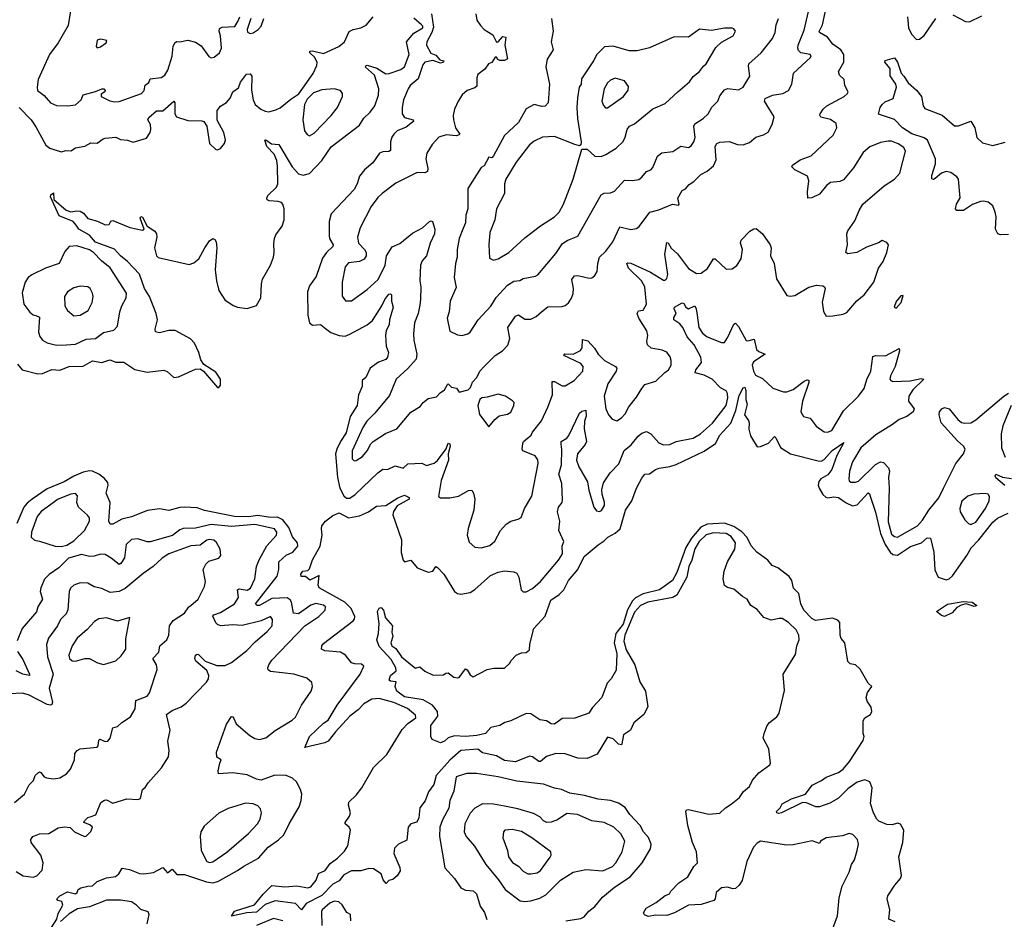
# Model space of a CAD drawing. Extents: x 1771496 to 1971148, y 471553 to 643630.
# Tile 347 of 656: x 1835368 to 1841679, y 573674 to 579438. Entities that reach past the tile are written whole.
import ezdxf

# ---------------------------------------------------------------- set-up
doc = ezdxf.new("R2010")
doc.units = 0

msp = doc.modelspace()

# ---------------------------------------------------------------- linework, layer by layer
at = {"layer": '0CON10XD'}
for points in [[(1837511.9, 576611.9), (1837525, 576613.1), (1837565, 576639.2), (1837595.7, 576675), (1837619.1, 576720.9), (1837634, 576736), (1837713.2, 576786.8), (1837785, 576815.6), (1837875, 576923.1), (1837935, 576958.6), (1837954.2, 576985), (1837985, 577010), (1838039.3, 577020.7), (1838063.4, 577046.6), (1838091.5, 577065), (1838109.5, 577100.5), (1838115, 577103.8), (1838135, 577084), (1838167.3, 577077.3), (1838185, 577052), (1838242.5, 577065), (1838258.3, 577081.7), (1838271.2, 577115), (1838298.8, 577145), (1838318, 577185), (1838344, 577215), (1838415, 577286.7), (1838463.3, 577315), (1838497.5, 577352.5), (1838510.5, 577395), (1838496.4, 577465), (1838545, 577538), (1838565, 577545.8), (1838605, 577519.4), (1838645, 577517.8), (1838679.2, 577535), (1838712.9, 577565), (1838752.9, 577597.1), (1838845, 577600), (1838865, 577606.9), (1838885, 577624.3), (1838905, 577654.2), (1838915, 577683.3), (1838916.8, 577715), (1838906.3, 577773.7), (1838923.6, 577796.4), (1838945, 577798.9), (1839018.6, 577781.4), (1839035, 577784), (1839055, 577798.8), (1839069.2, 577825), (1839073.5, 577875), (1839084.5, 577915), (1839125, 577954.4), (1839170.4, 578015), (1839215, 578110), (1839285, 578094.3), (1839320.9, 578099.1), (1839338.3, 578111.7), (1839406.4, 578203.6), (1839465, 578218.5), (1839552.5, 578255), (1839590, 578250), (1839595.5, 578255), (1839585.7, 578294.3), (1839615, 578343.3), (1839635, 578353.8), (1839658.8, 578381.2), (1839688.8, 578401.2), (1839734.6, 578445.4), (1839773.3, 578466.7), (1839815, 578500.8), (1839831.3, 578538.7), (1839826, 578625), (1839836.7, 578645), (1839855, 578652.5), (1839915, 578658.1), (1839968.9, 578638.9), (1840005, 578636.7), (1840045, 578651.4), (1840086.7, 578685), (1840135, 578699.2), (1840165, 578716), (1840190.5, 578765), (1840204.6, 578815), (1840142.2, 578915), (1840145, 578933.3), (1840192.5, 578955), (1840260, 578965), (1840295, 578984.2), (1840317.5, 579025), (1840326.9, 579095), (1840436, 579195), (1840440, 579205), (1840433.8, 579213.8), (1840375, 579225.7), (1840359.3, 579239.3), (1840354.5, 579254.5), (1840356.4, 579275), (1840395, 579370), (1840439.6, 579555)], [(1835694, 579495), (1835679.7, 579400.3), (1835615, 579290), (1835559.6, 579215), (1835487.6, 579055), (1835480.3, 579005), (1835483.1, 578983.1), (1835525, 578951.1), (1835565.8, 578905), (1835605, 578888.5), (1835675, 578885.6)], [(1837424.5, 576735), (1837399.7, 576685), (1837392, 576655), (1837405.1, 576505), (1837419.8, 576435), (1837445, 576386.9), (1837462.7, 576372.7), (1837485, 576372.7), (1837518.1, 576395), (1837662.9, 576535), (1837695, 576558.1), (1837725, 576555.8), (1837775, 576580), (1837825, 576564.2), (1837855, 576591.4), (1837945, 576595.7), (1837975, 576582), (1838025, 576596.9), (1838045, 576613.8), (1838102.4, 576687.6), (1838115, 576723.3), (1838125, 576720), (1838126.9, 576705), (1838114.7, 576655.3), (1838117.3, 576615), (1838069.5, 576485), (1838052.3, 576382.3), (1838065, 576373.8), (1838124.1, 576374.1), (1838180, 576385), (1838245, 576422), (1838265, 576423.3), (1838276.2, 576405), (1838284.2, 576365), (1838279.4, 576295), (1838242.2, 576177.8), (1838235.5, 576135), (1838249.3, 576089.3), (1838285, 576058.6), (1838325, 576054.4), (1838380.5, 576069.5), (1838412.8, 576097.2), (1838450.5, 576165), (1838485, 576204.4), (1838515, 576224.4), (1838563.4, 576236.6), (1838582.1, 576247.9), (1838604.5, 576305), (1838649.5, 576385), (1838690.5, 576595), (1838688.3, 576618.3), (1838672.4, 576642.4), (1838593.3, 576675), (1838588.8, 576685), (1838593, 576723), (1838597.8, 576735), (1838646.5, 576775), (1838655, 576795.7), (1838712.2, 576867.8), (1838752.7, 576955), (1838783.8, 577035), (1838781.4, 577118.6), (1838795, 577119.2), (1838845, 577091.5), (1838865, 577090.9), (1838922.2, 577125), (1838977.7, 577185), (1838980, 577215), (1838964.4, 577235), (1838855.8, 577285), (1838862.7, 577297.3), (1838915, 577295.4), (1838963, 577317), (1838972, 577335), (1838975, 577388), (1839010.4, 577380.4), (1839052.5, 577332.5), (1839075.3, 577295.3), (1839116.9, 577255), (1839186.6, 577216.6), (1839195.6, 577205), (1839191.5, 577185), (1839136.5, 577103.5), (1839114, 577025), (1839124.6, 576944.6), (1839141.1, 576905), (1839165, 576877.5), (1839195, 576867.8), (1839225, 576885.6), (1839247.7, 576912.3), (1839272, 576958), (1839321.5, 577018.5), (1839354.6, 577075.4), (1839375, 577100.8), (1839445, 577120.6), (1839502.6, 577177.4), (1839526.8, 577193.2), (1839542.5, 577225), (1839544.4, 577255), (1839537.6, 577277.6), (1839515, 577306.9), (1839485, 577321.1), (1839415, 577333.1), (1839391.4, 577355), (1839387.1, 577375), (1839394.3, 577415), (1839388.5, 577445), (1839336.4, 577525), (1839325.8, 577555), (1839335, 577571.2), (1839365, 577576.7), (1839385.5, 577614.5), (1839375.2, 577725), (1839354.1, 577765), (1839270.9, 577845), (1839258.8, 577875), (1839265, 577880), (1839285, 577877.3), (1839410.7, 577820.7), (1839495, 577768), (1839505, 577768.8), (1839515, 577780), (1839521.5, 577805), (1839503, 577935), (1839515, 578010), (1839525, 578008.6), (1839543.3, 577973.3), (1839585, 577936.9), (1839655, 577844.4), (1839705, 577811.4), (1839735, 577814.4), (1839776.4, 577843.6), (1839815, 577906.2), (1839825, 577905.8), (1839895, 577839.2), (1839935, 577840.6), (1839965, 577862.9), (1839992.5, 577905), (1840001.2, 577965), (1839987.8, 578005), (1839991.4, 578025), (1840048.3, 578081.7), (1840072.7, 578097.3), (1840088.8, 578098.8), (1840128.8, 578065), (1840178.8, 577995), (1840183.8, 577975), (1840180, 577925), (1840204.4, 577875), (1840217.7, 577777.7), (1840285, 577670), (1840306.2, 577666.2), (1840335, 577670.8), (1840425, 577724), (1840475, 577736.2), (1840515, 577733.3), (1840526.4, 577726.4), (1840530, 577715), (1840512.1, 577627.9), (1840518.7, 577568.7), (1840537.5, 577537.5), (1840579.4, 577539.4), (1840645, 577551.1), (1840669, 577561), (1840733.7, 577636.3), (1840780, 577675), (1840842.2, 577755), (1840872.9, 577845), (1840902.1, 577887.9), (1840925.5, 577945), (1840935.7, 577995.7), (1840925, 578010), (1840895, 578023.3), (1840872.9, 578007.1), (1840795, 577980.8), (1840732.5, 577945), (1840675, 577937.5), (1840663.3, 577945), (1840672.5, 577995), (1840670, 578065), (1840676.7, 578085), (1840721.3, 578148.7), (1840748.9, 578215), (1840772.9, 578255), (1840907.7, 578372.3), (1840974.6, 578415.4), (1841008.1, 578455), (1841044.4, 578595), (1841035, 578618.6), (1840997.5, 578642.5), (1840955, 578658.2), (1840935, 578659.1), (1840885, 578650), (1840817.6, 578622.4), (1840775, 578587.1), (1840711.7, 578488.3), (1840647.9, 578412.1), (1840625, 578401.2), (1840565, 578394.2), (1840538, 578375), (1840495, 578320), (1840445, 578296.7), (1840420, 578295), (1840416.2, 578335), (1840426.2, 578405), (1840416.7, 578435), (1840336.7, 578475), (1840316.7, 578495), (1840320, 578505), (1840369.7, 578540.3), (1840440.8, 578565), (1840581.7, 578698.3), (1840604.5, 578745), (1840601.9, 578771.9), (1840565, 578798.5), (1840503, 578813), (1840496.2, 578825), (1840498.8, 578835), (1840518.6, 578865), (1840540.8, 578885), (1840652.5, 578945), (1840671.7, 578961.7), (1840677.5, 578975), (1840656, 579015), (1840651.4, 579055), (1840622.4, 579082.4), (1840615.8, 579105), (1840650.4, 579165), (1840649.4, 579215), (1840630.3, 579245), (1840580.4, 579280.4), (1840544.6, 579324.6), (1840495, 579354.5), (1840492.7, 579362.7), (1840514.4, 579405.6), (1840536.9, 579513.1)], [(1835355, 577230.8), (1835383.6, 577193.6), (1835485, 577168.2), (1835515, 577170), (1835573.8, 577196.2), (1835625, 577192), (1835685, 577214.6), (1835775, 577216.7), (1835835, 577252.1), (1835895, 577240.4), (1835945, 577258.5), (1835985, 577243.2), (1836035, 577242.5), (1836107.1, 577197.1), (1836185, 577180.3), (1836292.8, 577192.8), (1836312.9, 577182.9), (1836355.5, 577145.5), (1836385, 577149.6), (1836495, 577198.9), (1836525, 577200), (1836546.2, 577185), (1836635, 577081.2), (1836645, 577081.2), (1836655.8, 577095), (1836654.2, 577135), (1836625, 577179.2), (1836547.7, 577227.7), (1836528.2, 577258.2), (1836515.4, 577305), (1836489.1, 577365), (1836463.5, 577393.5), (1836365, 577446.9), (1836325, 577445.5), (1836265, 577431.5), (1836238.6, 577438.6), (1836235.6, 577455), (1836250.4, 577515), (1836243.8, 577555), (1836200.6, 577665), (1836167.8, 577715), (1836135, 577806.6), (1836059.1, 577889.1), (1836013.3, 577925), (1835975, 577966.6), (1835855, 578013.2), (1835815, 578057.4), (1835746.9, 578095), (1835730, 578120), (1835710.8, 578145), (1835621.5, 578181.5), (1835565, 578302.5), (1835568, 578315), (1835585, 578328.8), (1835586.2, 578285), (1835665, 578218), (1835695, 578207.5), (1835735, 578213.5), (1835755, 578210.4), (1835777.3, 578197.3), (1835805, 578164.3), (1835866.4, 578146.4), (1835915, 578124.2), (1835942.5, 578125), (1835953, 578147), (1835965, 578150.6), (1836075, 578107.1), (1836155, 578088.8), (1836166.2, 578095), (1836139.2, 578165), (1836144.2, 578175.8), (1836155, 578172), (1836185.3, 578115.3), (1836235, 578083.3), (1836245, 578065.6), (1836246.3, 578043.7), (1836232.3, 577975), (1836244.4, 577925), (1836255, 577914.2), (1836455, 577868.8), (1836485, 577880), (1836515.5, 577904.5), (1836554.3, 577975.7), (1836585, 578020), (1836605, 578036.7), (1836619.5, 578029.5), (1836628, 578015), (1836631.4, 577975), (1836620.4, 577835), (1836629.5, 577765), (1836645, 577703.3), (1836682.9, 577642.9), (1836736, 577606), (1836765, 577595.4), (1836825, 577586.5), (1836885, 577605.7), (1836914.6, 577655), (1836917.7, 577745), (1836924.6, 577775), (1836974.5, 577865.5), (1836994, 577916), (1836999.8, 577945), (1836996.3, 578003.7), (1837000.7, 578035), (1837010.7, 578059.3), (1837050.4, 578115), (1837063.5, 578155), (1837062.9, 578225), (1837054, 578255), (1837045, 578265.7), (1837025, 578273.3), (1836966.5, 578276.5), (1836954.4, 578284.4), (1836952, 578295), (1836959.4, 578310.6), (1837014.3, 578365), (1837023.1, 578385), (1837020.1, 578499.9), (1837016, 578535), (1836999.8, 578575), (1836951.8, 578625), (1836940, 578665), (1836945, 578667.1), (1836981.9, 578641.9), (1837028.1, 578638.1), (1837115, 578495.5), (1837155, 578450), (1837185, 578440.5), (1837225, 578452.7), (1837303.5, 578535), (1837365, 578623.1), (1837545, 578762.7), (1837573.2, 578806.8), (1837613.5, 578845), (1837644.7, 578885.3), (1837668.2, 578955), (1837670.3, 578995), (1837641.3, 579081.3), (1837585, 579134.4), (1837587.5, 579142.5), (1837595, 579145.4), (1837657.5, 579127.5), (1837715, 579090.4), (1837736.8, 579093.2), (1837811.9, 579118.1), (1837833.5, 579135), (1837865.3, 579214.7), (1837847.7, 579295), (1837895, 579351.5), (1837952, 579385), (1837952.5, 579395), (1837944.2, 579405), (1837895, 579448)], [(1835364, 578874), (1835441.8, 578795), (1835471.5, 578751.5), (1835535, 578633.8), (1835561.9, 578615), (1835635, 578591.8), (1835665, 578600), (1835695, 578598), (1835725, 578616.2), (1835785, 578627.1), (1835825, 578648.8), (1835865, 578646), (1835903.3, 578675), (1835915, 578677.5), (1835985, 578684), (1836015, 578670), (1836060, 578665), (1836095, 578652.5), (1836181.4, 578678.6), (1836204.5, 578715), (1836209.6, 578735), (1836206.9, 578765), (1836190.4, 578795), (1836195, 578811.4), (1836245, 578854.4), (1836285, 578852.7), (1836355, 578916.2), (1836363.3, 578905), (1836362.2, 578835), (1836373.8, 578815), (1836445, 578791.2), (1836535, 578790), (1836547.5, 578785), (1836566.7, 578755), (1836583.8, 578645), (1836625, 578606), (1836635, 578604.2), (1836655, 578613.1), (1836681.5, 578645), (1836687, 578667), (1836677.5, 578715), (1836634.2, 578794.2), (1836634.2, 578855), (1836655, 578884), (1836693.4, 578906.6), (1836718.1, 578935), (1836734.7, 578975.3), (1836770, 579000), (1836783.6, 579036.4), (1836821.7, 579088.3), (1836845, 579091.2), (1836856.5, 579076.5), (1836853.9, 578985), (1836864.7, 578924.7), (1836877.9, 578895), (1836913.4, 578863.4), (1836940.7, 578850.7), (1836965, 578848.2), (1837010.7, 578859.3), (1837038, 578872), (1837105, 578929.4), (1837157, 578963), (1837248.2, 579091.8), (1837273.5, 579145), (1837275.5, 579165), (1837256.5, 579196.5), (1837228, 579225), (1837227.5, 579235), (1837245, 579237.1), (1837315, 579221.3), (1837414, 579265), (1837450.8, 579295), (1837478.7, 579361.3), (1837504.4, 579375.6), (1837555, 579385.8), (1837587.9, 579402.1), (1837633.3, 579455)], [(1835675, 578885.6), (1835725, 578891.4), (1835762.9, 578925), (1835775, 578955.4), (1835855, 578976.5), (1835895, 578995.4), (1835906.7, 578995), (1835916, 578984), (1835913.3, 578975), (1835889.5, 578960.5), (1835890, 578945), (1835945, 578917.5), (1835975, 578910.8), (1836005, 578912.9), (1836148, 578965), (1836165, 578984), (1836172.9, 579017.1), (1836195.5, 579035), (1836205, 579058), (1836275, 579066.5), (1836297.7, 579082.3), (1836316.8, 579115), (1836345, 579204), (1836352.4, 579267.6), (1836365, 579291.4), (1836375, 579297.1), (1836395, 579295.6), (1836445, 579306.7), (1836494.4, 579294.4), (1836530.7, 579270.7), (1836580.9, 579200.9), (1836595, 579194.2), (1836615, 579198), (1836649.2, 579225), (1836660.5, 579255), (1836654.5, 579335), (1836645.6, 579365), (1836649.4, 579380.6), (1836665, 579388.6), (1836746.7, 579393.3), (1836766.4, 579426.4), (1836778.8, 579455)], [(1836849.5, 579445), (1836825.7, 579375), (1836828.6, 579358.6), (1836845, 579350), (1836865, 579354.4), (1836896.2, 579373.8), (1836915, 579396), (1836933.6, 579445)], [(1838007.5, 579475), (1838019.6, 579390.4), (1838008.6, 579355), (1837977.6, 579295), (1837975.3, 579275), (1838003.4, 579223.4), (1838035, 579210.4), (1838060.6, 579180.6), (1838086.2, 579175), (1838083.8, 579165), (1838065, 579158.6), (1838015, 579175.4), (1837964.3, 579165), (1837951.5, 579148.5), (1837921, 579059), (1837870, 579015), (1837857.1, 578995), (1837828.1, 578925), (1837819.2, 578875), (1837820.3, 578835), (1837835, 578810), (1837890, 578795), (1837892, 578785), (1837885, 578780), (1837845, 578750), (1837786.9, 578725), (1837765.6, 578705), (1837752.7, 578685), (1837744.4, 578655), (1837745, 578598.8), (1837735, 578593.1), (1837695, 578591.5), (1837675, 578581.9), (1837630.5, 578519.5), (1837578.2, 578475), (1837546.1, 578435), (1837530.8, 578385), (1837511.4, 578348.6), (1837365, 578194), (1837350.9, 578145), (1837350.8, 578055), (1837354.7, 578034.7), (1837377.3, 577995), (1837375.5, 577985), (1837334.3, 577945.7), (1837309.6, 577910.4), (1837268.1, 577791.9), (1837225, 577732.2), (1837213, 577695), (1837215.3, 577545), (1837225, 577496), (1837245, 577481.1), (1837295, 577485.5), (1837328, 577458), (1837363, 577433), (1837415, 577413.9), (1837455, 577410), (1837485, 577422.8), (1837595, 577483.5), (1837628.7, 577511.3), (1837689.4, 577605), (1837708.1, 577645), (1837735, 577679.2), (1837745, 577682), (1837750.8, 577675), (1837751.5, 577635), (1837762.1, 577595), (1837737.5, 577515), (1837736, 577485), (1837717.3, 577445), (1837711.6, 577415), (1837717.2, 577345), (1837730.8, 577305), (1837725.5, 577275), (1837715, 577260.9), (1837667.2, 577242.8), (1837615, 577205.8), (1837587.1, 577145), (1837562.5, 577125), (1837563.3, 577086.7), (1837538.5, 577035), (1837531.3, 576965), (1837487.1, 576895), (1837460.3, 576789.7), (1837424.5, 576735)], [(1838292, 579475), (1838298.8, 579435), (1838320.9, 579400.9), (1838345.5, 579375.5), (1838399.7, 579339.7), (1838425, 579293.3), (1838435, 579296.7), (1838465, 579330), (1838483.3, 579325), (1838477.8, 579275), (1838493.9, 579186.1), (1838475, 579177.1), (1838445.7, 579175.7), (1838432.3, 579182.3), (1838425, 579196.7), (1838415, 579196.7), (1838395, 579162.5), (1838372.5, 579155), (1838349.8, 579120.2), (1838305, 579086.2), (1838297.1, 579065), (1838298.8, 579011.2), (1838285, 579000), (1838236.8, 578983.2), (1838205, 578956.2), (1838178, 578915), (1838155.7, 578865), (1838146.7, 578823.3), (1838148.2, 578795), (1838161.6, 578745), (1838188.1, 578705), (1838185, 578700), (1838165.9, 578694.1), (1838100.8, 578699.2), (1838054, 578685), (1838012, 578638), (1837977, 578583), (1837971.5, 578545), (1837983.3, 578485), (1837981.2, 578465), (1837965, 578457.1), (1837915, 578458.2), (1837779.5, 578390.5), (1837690.6, 578325), (1837662.5, 578297.5), (1837620.4, 578239.6), (1837550.5, 578105), (1837533.6, 578045), (1837538.5, 578005), (1837577.5, 577965), (1837589.1, 577945), (1837588.5, 577925), (1837576, 577904), (1837545, 577888.2), (1837475, 577879.4), (1837454.3, 577855), (1837435.6, 577755), (1837435.8, 577665.8), (1837457, 577637), (1837495, 577637.1), (1837595, 577709.4), (1837665, 577773.3), (1837710.5, 577865), (1837718.1, 577925), (1837755, 577981.2), (1837805, 578004.4), (1837885, 578070), (1837949.2, 578105), (1837995, 578144), (1838005, 578148.8), (1838013.9, 578143.9), (1838029.4, 578095), (1838025.8, 578065.8), (1837998.5, 578005), (1837974.5, 577925.5), (1837948, 577892), (1837937.1, 577865), (1837932.5, 577765), (1837938.5, 577725), (1837937.2, 577647.2), (1837931.6, 577608.4), (1837921.2, 577555), (1837898.2, 577495), (1837891.8, 577425), (1837893.6, 577385), (1837914.1, 577295), (1837908.1, 577261.9), (1837855, 577201.8), (1837781.9, 577135), (1837739.2, 577030.8), (1837645, 576915.5), (1837592.7, 576865), (1837566.5, 576825), (1837499.5, 576675), (1837500, 576625), (1837511.9, 576611.9)], [(1838775.8, 579445), (1838787.1, 579365), (1838774.4, 579295), (1838787.5, 579245), (1838749.2, 579185), (1838740.6, 579135), (1838763.6, 579025), (1838755.6, 578905), (1838735, 578882.9), (1838715, 578880.8), (1838665, 578893.8), (1838615, 578866.2), (1838565, 578778), (1838474.4, 578695), (1838405, 578565.8), (1838395, 578553.3), (1838375, 578556.2), (1838345, 578501.2), (1838325, 578490), (1838241.1, 578355), (1838239.5, 578225), (1838227.5, 578185), (1838225.4, 578135), (1838208.2, 578095), (1838184.1, 578035.9), (1838171.8, 577965), (1838172.9, 577915), (1838162.3, 577875), (1838152.5, 577785), (1838165, 577722.5), (1838127.1, 577635), (1838120.9, 577565), (1838108.6, 577525), (1838125, 577442.5), (1838175, 577417.8), (1838205, 577413.6)], [(1838205, 577413.6), (1838241.2, 577425), (1838254.4, 577435.6), (1838307.5, 577515), (1838388.6, 577601.4), (1838422.2, 577657.8), (1838495, 577736.2), (1838535, 577761.5), (1838572.8, 577767.2), (1838595, 577778.6), (1838675, 577794.4), (1838688, 577802), (1838805, 577940), (1838846.5, 578003.5), (1838882, 578025), (1838945, 578050.6), (1839093.8, 578316.2), (1839115, 578325.5), (1839155, 578327.8), (1839181.1, 578338.9), (1839245, 578410), (1839295, 578408), (1839335.6, 578414.4), (1839355, 578428), (1839386, 578465), (1839413.5, 578476.5), (1839425, 578490), (1839456.5, 578563.5), (1839483.8, 578585), (1839555, 578592.9), (1839605, 578626.9), (1839655, 578618.6), (1839671.7, 578628.3), (1839688.9, 578655), (1839696.9, 578683.1), (1839689.6, 578755), (1839695, 578770.8), (1839748.6, 578805), (1839781.4, 578835), (1839805, 578876.2), (1839842.5, 578915), (1839855, 578948.8), (1839885, 578987.5), (1839905, 578995.7), (1839975, 578987.1), (1840005, 579004.2), (1840047.1, 579075), (1840039.1, 579139.1), (1840042.2, 579155), (1840120, 579225), (1840193.4, 579316.6), (1840210, 579355), (1840216.7, 579405), (1840230.5, 579445)], [(1841058.1, 579455), (1841064.2, 579385), (1841084.2, 579345), (1841115, 579311.4), (1841135, 579313.1), (1841165, 579337.1), (1841240, 579445)], [(1841349.1, 579469.1), (1841430, 579425), (1841455, 579423.8), (1841535, 579461.2)], [(1838405, 577895.8), (1838435, 577904.4), (1838503.8, 577946.2), (1838605, 578039.4), (1838705, 578116.9), (1838795, 578174.3), (1838826, 578204), (1838854.4, 578255), (1838916.2, 578415), (1838971.7, 578608.3), (1839005, 578607.5), (1839055, 578563.3), (1839095, 578560.6), (1839125, 578573.1), (1839190, 578615), (1839235, 578657.5), (1839249.4, 578685), (1839261.1, 578735), (1839277.1, 578755), (1839309.2, 578770.8), (1839425, 578866.9), (1839505, 578900), (1839585.4, 578974.6), (1839660.7, 579039.3), (1839685, 579072.9), (1839724.3, 579105), (1839749.7, 579140.3), (1839768.8, 579155), (1839830.2, 579259.8), (1839865, 579292.5), (1839941.2, 579335), (1839956, 579365), (1839945, 579380), (1839935, 579383.3), (1839886.1, 579383.9), (1839802.7, 579367.3), (1839725, 579376), (1839654.3, 579325.7), (1839563.1, 579326.9), (1839405, 579257.1), (1839325, 579237.5), (1839275, 579237.1), (1839172.4, 579267.6), (1839115.6, 579264.4), (1839067.1, 579215), (1839046.7, 579175), (1838967.9, 579057.9), (1838966.7, 579025), (1838954.6, 579005), (1838942.8, 578937.2), (1838939.6, 578875), (1838943.9, 578805), (1838967.5, 578655), (1838963.6, 578636.4), (1838955, 578630), (1838925, 578637.1), (1838795, 578688.4), (1838718.8, 578685), (1838665, 578658.9), (1838635, 578636.4), (1838550, 578525), (1838483.6, 578415), (1838475.6, 578385), (1838474.5, 578325), (1838423.9, 578226.1), (1838413.3, 578155), (1838381.5, 578075), (1838375.6, 577994.4), (1838380, 577910), (1838405, 577895.8)], [(1835865, 579257.5), (1835885, 579263.8), (1835921.7, 579288.3), (1835927.5, 579305), (1835885, 579313.8), (1835865, 579306.7), (1835857.5, 579265), (1835865, 579257.5)], [(1841705, 578062), (1841655, 578060), (1841636, 578066), (1841622.9, 578095), (1841625.8, 578175), (1841619.2, 578205), (1841604.2, 578245), (1841575, 578269.2), (1841545, 578275.6), (1841525, 578273.1), (1841475, 578253.6), (1841418, 578215), (1841375, 578214), (1841366.2, 578225), (1841372.5, 578255), (1841395.5, 578295.5), (1841385.9, 578415), (1841375, 578430.4), (1841335, 578458.9), (1841305, 578465.4), (1841275, 578454.5), (1841235, 578419.5), (1841224.4, 578414.4), (1841215, 578417.5), (1841215, 578440), (1841237.5, 578515), (1841238.5, 578545), (1841186.2, 578665), (1841165, 578680.3), (1841085, 578706.9), (1841025, 578745.4), (1840975, 578798.8), (1840871.7, 578831.7), (1840883.1, 578875), (1840895.8, 578895), (1840915, 578910.8), (1840966.6, 578933.4), (1840988, 579005), (1840983.8, 579025), (1840947.6, 579077.6), (1840946.2, 579125), (1840913.3, 579165), (1840913.9, 579176.1), (1840975, 579193.3), (1840994.3, 579165), (1841017.8, 579095), (1841034.7, 579074.7), (1841062.5, 579032.5), (1841115.6, 578985), (1841148.6, 578945), (1841158.8, 578885), (1841168.8, 578868.8), (1841280, 578825), (1841358.3, 578758.3), (1841385, 578757.5), (1841465, 578787.5), (1841488.9, 578745), (1841503.1, 578683.1), (1841538, 578648), (1841605, 578631.4), (1841685, 578653.8)], [(1839135, 578872), (1839236.9, 578945), (1839267.5, 578985), (1839270.5, 579010.5), (1839245, 579045.8), (1839185, 579062.2), (1839155, 579051.1), (1839135, 579034), (1839113.8, 578995), (1839098.9, 578915), (1839108.7, 578888.7), (1839123.1, 578873.1), (1839135, 578872)], [(1837225, 578694.2), (1837255, 578710), (1837365, 578824.4), (1837405.4, 578874.6), (1837436.2, 578946.2), (1837436.7, 578965), (1837425, 578983.3), (1837383.9, 578993.9), (1837305, 578988), (1837251.2, 578968.8), (1837211.2, 578928.8), (1837194.3, 578895), (1837183.1, 578795), (1837192.9, 578725), (1837211.3, 578701.3), (1837225, 578694.2)], [(1835605, 577351.8), (1835665, 577354.6), (1835725, 577359.6), (1835795, 577390), (1835855, 577395.4), (1835905, 577432.9), (1835971.3, 577448.7), (1835995.4, 577474.6), (1836010.5, 577565), (1836023.1, 577605), (1836051.1, 577655), (1836053.3, 577685), (1835947.3, 577847.3), (1835892, 577892), (1835840.9, 577945), (1835815, 577962.2), (1835735, 577988.8), (1835685, 577984.2), (1835657.5, 577952.5), (1835620.8, 577875), (1835533.9, 577846.1), (1835445, 577801.9), (1835422.5, 577785), (1835404.2, 577755), (1835383.4, 577686.6), (1835395.5, 577615.5), (1835432.8, 577562.8), (1835455, 577545.6), (1835472.1, 577542.1), (1835495, 577532.5), (1835488.5, 577435), (1835497.4, 577407.4), (1835513.7, 577383.7), (1835545, 577366.7), (1835605, 577351.8)], [(1835715, 577540), (1835755, 577543.6), (1835806.5, 577575), (1835833.5, 577625), (1835839.4, 577665), (1835835.7, 577685), (1835820, 577715), (1835805, 577725.7), (1835755, 577729.5), (1835715, 577719.4), (1835674, 577695), (1835654.4, 577665), (1835657.1, 577605), (1835674, 577575), (1835715, 577540)], [(1840985, 577590), (1841018, 577625), (1841030, 577670), (1841015, 577667.5), (1840985, 577632.5), (1840973.3, 577595), (1840985, 577590)], [(1840735.6, 574115), (1840744.2, 574155), (1840737.1, 574185), (1840707.6, 574217.6), (1840685, 574224.5), (1840642.5, 574207.5), (1840537.5, 574195), (1840500, 574175), (1840495, 574160), (1840446.1, 574176.1), (1840325, 574150.5), (1840285, 574147.7), (1840115, 574173.6), (1840095, 574161.8), (1840071.6, 574135), (1840028.7, 574045), (1839997.5, 573922.5), (1839978.6, 573891.4), (1839955, 573870.9), (1839937.9, 573867.9), (1839905, 573878.8), (1839866.2, 573875), (1839832.2, 573845), (1839825.6, 573804.4), (1839816.4, 573793.6), (1839735, 573768.8), (1839655, 573763.8), (1839565, 573715.6), (1839515, 573698.6), (1839445, 573700), (1839395, 573692), (1839372, 573702), (1839366.7, 573715), (1839383.8, 573745), (1839448, 573782), (1839505, 573825.7), (1839532.5, 573837.5), (1839542, 573855), (1839593.2, 573906.8), (1839650, 573945), (1839688.3, 574011.7), (1839711.2, 574035), (1839706.7, 574105), (1839681.2, 574165), (1839650.8, 574275), (1839636.7, 574365), (1839642.5, 574375), (1839655, 574378), (1839785, 574346.7), (1839855, 574353.3), (1839891.7, 574388.3), (1839928.9, 574411.1), (1839980.6, 574455), (1840007.7, 574492.3), (1840046.4, 574523.6), (1840063.8, 574566.2), (1840105, 574612.5), (1840176.4, 574663.6), (1840180, 574675), (1840169.4, 574765), (1840134, 574835), (1840138.8, 574865), (1840158.8, 574915), (1840173.8, 574935), (1840219.7, 574970.3), (1840235.8, 574994.2), (1840270.7, 575139.3), (1840262.2, 575245), (1840340.2, 575369.8), (1840349.4, 575425), (1840364.4, 575465), (1840362.1, 575495), (1840345, 575528.9), (1840295, 575576.4), (1840255, 575600), (1840235, 575601.1), (1840185, 575589.4), (1840137.9, 575607.9), (1840095, 575658.8), (1840054.5, 575684.5), (1840031.2, 575725), (1840001.1, 575741.1), (1839945, 575789.2), (1839905, 575800), (1839885, 575812.5), (1839876.4, 575855), (1839883.8, 575905), (1839905.3, 575965), (1839950.8, 576045), (1839955.2, 576085), (1839927.4, 576127.4), (1839895, 576145.6), (1839815, 576149.8), (1839766.7, 576136.7), (1839723.3, 576095), (1839695, 576046.8), (1839675.5, 575975), (1839657, 575935), (1839644.2, 575865), (1839579, 575751), (1839555, 575735.2), (1839393.4, 575706.6), (1839347.6, 575685), (1839309.4, 575640.6), (1839247.5, 575495), (1839240, 575455), (1839255, 575399.4), (1839310.9, 575305), (1839342.5, 575195), (1839378.1, 575135), (1839393.8, 575035), (1839367.5, 574985), (1839305, 574932.5), (1839282.5, 574885), (1839237.5, 574855), (1839227.5, 574797.5), (1839225, 574792.5), (1839205, 574796.7), (1839170.9, 574830.9), (1839135, 574840), (1839068.3, 574731.7), (1839005, 574703.3), (1838945.7, 574705.7), (1838865, 574734.4), (1838805, 574736.9), (1838745, 574716.9), (1838705, 574685.6), (1838695, 574685.6), (1838655, 574714.4), (1838635, 574718.9), (1838545, 574682.9), (1838475, 574691.8), (1838425, 574720.9), (1838335, 574740.5), (1838303.5, 574763.5), (1838194.8, 574755.2), (1838125, 574693.1), (1838038.2, 574595), (1838022, 574538), (1837988.7, 574491.3), (1837966.4, 574433.6), (1837932.5, 574387.5), (1837926.5, 574323.5), (1837913.8, 574296.2), (1837875, 574285.6), (1837858.2, 574265), (1837849.9, 574180.1), (1837795, 574155.3), (1837771.1, 574128.9), (1837766.6, 574095), (1837803.4, 574005), (1837806.4, 573983.6), (1837788.3, 573951.7), (1837760.5, 573929.5), (1837735, 573922.9), (1837716.1, 573903.9), (1837697.1, 573927.1), (1837684, 573965), (1837635, 573997), (1837605, 573999.6), (1837555, 573984.8), (1837495, 573983.9), (1837445, 573958.8), (1837415, 573920), (1837375, 573898.1), (1837305, 573825.8), (1837204, 573776), (1837175, 573734.2), (1837135, 573774.6), (1837005, 573791.5), (1836940.6, 573769.4), (1836885, 573719.5), (1836824.2, 573715.8), (1836725, 573694), (1836745.7, 573725), (1836873.6, 573766.4), (1836929.4, 573835), (1836985, 573890), (1837067.9, 573882.1), (1837145, 573888.9), (1837215, 573874.7), (1837235, 573881.9), (1837268.6, 573925), (1837282.7, 573967.3), (1837325, 573985.8), (1837358, 574032), (1837405.5, 574065), (1837450.1, 574109.9), (1837471.1, 574145), (1837488.5, 574245), (1837480.8, 574265), (1837454.2, 574285), (1837454.2, 574295), (1837481.4, 574335), (1837488.1, 574355), (1837475.6, 574405), (1837477.1, 574425), (1837525, 574469.2), (1837561.4, 574515), (1837634.7, 574645.3), (1837720.7, 574729.3), (1837819.3, 574890.7), (1837855, 574928.5), (1837906.4, 574965), (1837905, 574982.5), (1837853.6, 575025), (1837765, 575063.3), (1837672, 575088), (1837625.2, 575084.8), (1837574.8, 575055.2), (1837536.7, 575015), (1837485, 574974.7), (1837391.6, 574875), (1837345, 574815.3), (1837324, 574805), (1837195, 574774), (1837225, 574845.7), (1837315, 574930), (1837345, 574950), (1837403.6, 575046.4), (1837549.4, 575245), (1837574, 575295), (1837557.8, 575307.8), (1837515, 575309.5), (1837495, 575316.7), (1837455.9, 575365.9), (1837425, 575384.6), (1837323.8, 575393.8), (1837302.5, 575405), (1837303.5, 575425), (1837315, 575440), (1837504.5, 575585), (1837513.5, 575596.5), (1837515.3, 575614.7), (1837493.6, 575665), (1837451.6, 575705), (1837287.8, 575797.8), (1837281.9, 575815), (1837287.2, 575877.2), (1837226.6, 575846.6), (1837199.1, 575869.1), (1837171.1, 575871.1), (1837170.9, 575885), (1837183.1, 575905), (1837215, 575907.5), (1837225, 575919.2), (1837245, 575975.8), (1837293.5, 576065), (1837306.9, 576135), (1837301.9, 576175), (1837305.6, 576195), (1837327.1, 576225), (1837375, 576261.6), (1837415, 576277.4), (1837475, 576246.7), (1837545, 576259.5), (1837602.9, 576285), (1837655, 576320.6), (1837715, 576324.3), (1837792.2, 576375), (1837835, 576391.1), (1837865.2, 576375.2), (1837864.4, 576365), (1837786.5, 576323.5), (1837762.9, 576287.1), (1837758.9, 576265), (1837814.3, 576105), (1837813.8, 576023.8), (1837826, 575975), (1837835, 575964.2), (1837875.7, 575975.7), (1837915, 575926.2), (1837985, 575898.1), (1838015.4, 575904.6), (1838035, 575933.3), (1838045, 575928.8), (1838087.5, 575885), (1838154.4, 575774.4), (1838175, 575761.4), (1838195, 575757.8), (1838255, 575767.7), (1838285, 575786.2), (1838385, 575876.1), (1838435, 575898.2), (1838475, 575906.9), (1838535, 575900.8), (1838555, 575891.2), (1838566.2, 575866.2), (1838581.8, 575785), (1838595, 575772.7), (1838615, 575772.1), (1838655, 575794.1), (1838705, 575837.6), (1838822.3, 575975), (1838846.9, 576015), (1838845.3, 576064.7), (1838854.6, 576095), (1838824.5, 576165), (1838828.9, 576225), (1838815.6, 576285), (1838821.5, 576315), (1838844.4, 576345), (1838848, 576362), (1838843.3, 576465), (1838824.1, 576525), (1838840.4, 576585), (1838843.4, 576683.4), (1838838.4, 576718.4), (1838839.2, 576735), (1838874.1, 576755.9), (1838887.3, 576772.7), (1838955, 576916), (1838970.9, 576929.1), (1838996, 576936), (1838997.8, 576897.8), (1838988.7, 576865), (1838985.3, 576815.3), (1839000.9, 576735), (1838992.7, 576715), (1838943.1, 576655), (1838936.4, 576615), (1838952.6, 576572.6), (1839007.6, 576477.6), (1839015, 576422.5), (1839046.9, 576315), (1839065, 576290), (1839085, 576286.2), (1839097.8, 576292.2), (1839116, 576325), (1839116.5, 576346.5), (1839100.6, 576395), (1839099.2, 576425), (1839110.3, 576469.7), (1839152.2, 576535), (1839208.2, 576591.8), (1839242.6, 576677.4), (1839287.3, 576712.7), (1839331.7, 576768.3), (1839355, 576787.5), (1839385, 576800), (1839413.4, 576783.4), (1839465, 576727.5), (1839495, 576712.9), (1839535, 576716.2), (1839575, 576734.8), (1839685, 576757.2), (1839731.8, 576785), (1839808.2, 576851.8), (1839896.3, 576965), (1839907.4, 577015), (1839903.6, 577043.6), (1839895, 577058.9), (1839859.3, 577079.3), (1839806.9, 577135), (1839755, 577160.8), (1839696.2, 577175), (1839702.5, 577195), (1839738.1, 577241.9), (1839734, 577275), (1839691.9, 577355), (1839646.6, 577406.6), (1839618.2, 577465), (1839598.5, 577488.5), (1839560.9, 577515), (1839560.9, 577529.1), (1839576.2, 577555), (1839562.9, 577585), (1839564.2, 577595), (1839615, 577622.9), (1839625, 577620), (1839636.9, 577595), (1839655, 577584.6), (1839695, 577604.3), (1839704.7, 577584.7), (1839709.2, 577545), (1839721.1, 577465), (1839745, 577428.2), (1839775, 577405.3), (1839865, 577370), (1839885, 577369.2), (1839907.4, 577402.6), (1839945, 577486.2), (1839955, 577493.8), (1839975, 577471.4), (1840025, 577383.1), (1840035, 577380.5), (1840075, 577390.8), (1840091.1, 577325), (1840105, 577310.9), (1840146, 577295), (1840071.3, 577245), (1840063.4, 577223.4), (1840070.8, 577185), (1840085, 577160.6), (1840128.3, 577138.3), (1840195, 577076), (1840263.2, 577053.2), (1840285, 577052.2), (1840325, 577067.5), (1840395, 577122.5), (1840415, 577130), (1840425, 577127.5), (1840425, 577112.5), (1840385.5, 576994.5), (1840374, 576925), (1840392.5, 576895), (1840435, 576883.8), (1840473, 576833), (1840525, 576796), (1840545, 576793.8), (1840573.8, 576805), (1840648.3, 576931.7), (1840744.6, 577025.4), (1840780, 577075), (1840797.9, 577132.1), (1840823.5, 577185), (1840835, 577280), (1840853.3, 577286.7), (1840916.3, 577283.7), (1841005, 577330), (1841006, 577315), (1840979.5, 577215), (1840949.4, 577155), (1840945.8, 577135), (1840952, 577125), (1840965, 577120), (1841076, 577124), (1841145, 577138.6), (1841162.5, 577135), (1841093.3, 577065), (1841065.7, 577025), (1841065, 576992.5), (1841101.2, 576945), (1841093.8, 576925), (1841054.6, 576895.4), (1841003.8, 576875), (1840962, 576845), (1840855, 576776.9), (1840760, 576695), (1840704.6, 576605), (1840686.5, 576545), (1840681.5, 576495), (1840683.8, 576483.8), (1840695, 576474.4), (1840725, 576473.6), (1840745, 576481.5), (1840852.5, 576587.5), (1840885, 576605.5), (1840905, 576601.1), (1840937.3, 576567.3), (1840943.2, 576545), (1840935.4, 576505), (1840940.4, 576435), (1840935, 576220), (1840955, 576141.8), (1840975, 576126.4), (1840995, 576121.5), (1841121.2, 576195), (1841155, 576231.5), (1841194.7, 576295), (1841259.4, 576375), (1841289.2, 576435), (1841366.9, 576595), (1841416, 576655), (1841426.9, 576685), (1841417.1, 576705), (1841378.7, 576738.7), (1841272.9, 576855), (1841260.8, 576905), (1841264.2, 576925.8), (1841277.5, 576945), (1841295, 576953.8), (1841325, 576944), (1841380, 576875), (1841405, 576856.8), (1841425, 576851.8), (1841465, 576854.6), (1841496.3, 576873.7), (1841675, 577025.8), (1841705, 577043.8)], [(1840978.3, 573658.3), (1840938.8, 573675), (1840944.2, 573734.2), (1840928, 573805), (1840931.2, 573825), (1840976.7, 573893.3), (1841013.8, 573935), (1841020, 573955), (1841002, 574075), (1841028.8, 574165), (1841033.8, 574245), (1841013.6, 574283.6), (1840995, 574288.8), (1840960.7, 574279.3), (1840925, 574282), (1840875, 574302.5), (1840862.5, 574315), (1840840, 574355), (1840821.5, 574415), (1840832, 574515), (1840816.9, 574555), (1840785, 574567.7), (1840735, 574552.6), (1840675, 574509.8), (1840615, 574450), (1840561.3, 574418.7), (1840495, 574395.4), (1840471.2, 574395), (1840410, 574420), (1840385, 574423.1), (1840250, 574355), (1840230.9, 574350.9), (1840220, 574355), (1840218.6, 574365), (1840242.3, 574387.7), (1840255, 574414.6), (1840314.2, 574445), (1840403.8, 574475), (1840447.9, 574532.1), (1840507.8, 574562.2), (1840536, 574585), (1840615, 574614.8), (1840645.3, 574635), (1840687.3, 574685), (1840775, 574820), (1840780, 574845), (1840773.8, 574865), (1840774.4, 574945), (1840785.5, 574964.5), (1840820, 574985), (1840829.2, 575005), (1840825, 575032.5), (1840800.3, 575070.3), (1840792.5, 575095), (1840802.3, 575127.7), (1840830, 575165), (1840805, 575187.5), (1840755, 575276.7), (1840725, 575303.3), (1840690.5, 575310.5), (1840676.2, 575325), (1840655.7, 575445.7), (1840633.6, 575473.6), (1840626.9, 575495), (1840624.3, 575575), (1840610.9, 575590.9), (1840577.7, 575602.3), (1840468.9, 575588.9), (1840445, 575601.1), (1840394.6, 575655), (1840375.4, 575695), (1840361.1, 575761.1), (1840326.7, 575795), (1840316.9, 575845), (1840300.1, 575870.1), (1840227.9, 575925), (1840191, 575941), (1840164, 575974), (1840092.1, 576025), (1840056.1, 576066.1), (1840030.9, 576120.9), (1839995.3, 576155.3), (1839945, 576190.5), (1839885, 576211), (1839775, 576204.6), (1839734.3, 576185.7), (1839673.6, 576116.4), (1839636.9, 576055), (1839580, 575895), (1839552.1, 575845), (1839469.4, 575785), (1839365, 575758.1), (1839315, 575733), (1839296.1, 575713.9), (1839264.5, 575655.5), (1839235.1, 575565), (1839189.4, 575505), (1839177.1, 575445), (1839194.2, 575375), (1839190.2, 575269.8), (1839159.2, 575215), (1839133.6, 575186.4), (1839100, 575095), (1839038.2, 575031.8), (1839015, 574994), (1838925, 574962.5), (1838845, 574960), (1838795, 574924), (1838775, 574926.2), (1838745, 574944.3), (1838701.3, 574951.3), (1838645, 574989.5), (1838615, 574992.3), (1838515, 574945.6), (1838476.4, 574933.6), (1838445, 574914.4), (1838387.3, 574902.7), (1838353.3, 574865), (1838298, 574852), (1838225, 574845.6), (1838155, 574848.9), (1838114.4, 574835.6), (1838090, 574815), (1838065.6, 574804.4), (1838012.5, 574825), (1838004.2, 574844.2), (1838003.3, 574915), (1838047.5, 574975), (1838046.8, 575005), (1838012.8, 575045), (1837955, 575079.8), (1837835, 575100), (1837784.2, 575135), (1837774, 575165), (1837780, 575195), (1837745, 575198.8), (1837736.2, 575206.2), (1837745, 575236), (1837780, 575265), (1837778.6, 575285), (1837748.4, 575338.4), (1837671.7, 575421.7), (1837656.2, 575465), (1837667.9, 575505), (1837671.7, 575568.3), (1837661.5, 575645), (1837672.8, 575667.2), (1837685, 575670.8), (1837700, 575655), (1837713.5, 575605), (1837757.5, 575555), (1837754, 575514), (1837760, 575485), (1837746.7, 575445), (1837753.3, 575425), (1837779.3, 575409.3), (1837816.1, 575356.1), (1837885, 575296.7), (1837905, 575283.3), (1837931.7, 575291.7), (1837965, 575262.5), (1838018.3, 575238.3), (1838085, 575240), (1838098.3, 575251.7), (1838115, 575252.5), (1838150, 575225), (1838175, 575220), (1838185, 575222.5), (1838225, 575277.5), (1838235, 575272.5), (1838255, 575240), (1838275, 575227.5), (1838365, 575273.8), (1838407, 575283), (1838475, 575282.5), (1838510, 575315), (1838515, 575330), (1838550, 575365), (1838585, 575380), (1838615, 575382.5), (1838635, 575400), (1838637, 575437), (1838664.1, 575535.9), (1838736.2, 575615), (1838771.2, 575718.8), (1838826.2, 575755), (1838855, 575784), (1838886.4, 575843.6), (1838945.2, 575914.8), (1838985, 575998.2), (1839075, 576073.4), (1839115, 576099.5), (1839138.1, 576121.9), (1839185, 576146.7), (1839216.9, 576175), (1839251.1, 576295), (1839291.4, 576355), (1839321.9, 576435), (1839355, 576500), (1839375, 576526), (1839405, 576528), (1839443.6, 576556.4), (1839465.5, 576564.5), (1839535, 576574.6), (1839575, 576588.5), (1839755, 576673.3), (1839827.8, 576722.2), (1839854.7, 576775), (1839925, 576852.5), (1839957.1, 576932.9), (1839979.9, 577030.1), (1840005, 577078.8), (1840015, 577083.8), (1840021.7, 577061.7), (1840021.9, 577005), (1840029.7, 576975), (1840013.2, 576905), (1840038.5, 576868.5), (1840043.5, 576855), (1840040.9, 576815), (1840051.7, 576771.7), (1840095, 576701.2), (1840115, 576702.9), (1840167.1, 576725), (1840205, 576766), (1840215, 576758.8), (1840245, 576697.5), (1840308.8, 576655), (1840485, 576611.1), (1840505, 576609.6), (1840525, 576620.4), (1840575, 576678.1), (1840649.5, 576729.5), (1840604.4, 576645.6), (1840572.7, 576555), (1840547.9, 576522.1), (1840502.5, 576495), (1840490.5, 576479.5), (1840484.6, 576455), (1840491.9, 576435), (1840515, 576395.5), (1840535, 576378.2), (1840545, 576374), (1840585, 576380.2), (1840616.6, 576376.6), (1840665, 576341.6), (1840705, 576323.6), (1840735, 576330), (1840805, 576405.5), (1840815, 576400), (1840819.1, 576385), (1840852.5, 576282.5), (1840885.1, 576145), (1840915.2, 576075), (1840947.1, 576025), (1840965, 576011.1), (1840995, 576007.7), (1841077.1, 576062.9), (1841148.1, 576085), (1841185, 576116.8), (1841205, 576116.5), (1841226.7, 576026.7), (1841232.4, 575912.4), (1841255, 575866.7), (1841305, 575847.9), (1841325, 575854.2), (1841345.8, 575874.2), (1841439.2, 576005), (1841465.4, 576054.6), (1841516.2, 576105), (1841605, 576218), (1841635, 576243.2), (1841703.7, 576276.3)], [(1838375, 576830), (1838413.1, 576876.9), (1838440.6, 576899.4), (1838495, 576910), (1838515, 576922.5), (1838536, 576965), (1838536.2, 576985), (1838527.5, 576995), (1838482.5, 577025), (1838435, 577039.2), (1838365, 577018.8), (1838330, 577015), (1838317.5, 577005), (1838304, 576966), (1838315, 576907.5), (1838375, 576830)], [(1841721.5, 576965), (1841668.9, 576835), (1841657.5, 576785), (1841660, 576695), (1841685, 576635.7)], [(1836552.3, 576292.3), (1836505, 576309), (1836425, 576314.2), (1836395, 576311.9), (1836325, 576291.9), (1836265, 576303.3), (1836186.8, 576293.2), (1836085, 576253.2), (1836022.7, 576237.3), (1835965, 576205.6), (1835947.5, 576205), (1835940, 576225), (1835947.9, 576345), (1835921.8, 576405), (1835934.5, 576455), (1835932, 576472), (1835909.1, 576499.1), (1835875.6, 576525), (1835835, 576544.7), (1835815, 576547.1), (1835775, 576537.8), (1835715, 576512.6), (1835652.9, 576477.1), (1835545, 576431.2), (1835447.9, 576365), (1835415, 576339.6), (1835394.7, 576315), (1835349.1, 576209.1)], [(1841682.4, 576452.4), (1841625, 576502.2), (1841619.4, 576515), (1841623.3, 576525), (1841667, 576507), (1841725, 576497.1)], [(1835635, 576063.3), (1835669.4, 576070.6), (1835715, 576098.5), (1835783.2, 576165), (1835815.4, 576225), (1835814.5, 576245), (1835803.5, 576263.5), (1835744.5, 576315), (1835735.4, 576345), (1835737.6, 576387.6), (1835725, 576401.4), (1835695, 576397.7), (1835614.4, 576365), (1835505, 576286.9), (1835480.8, 576255), (1835443.3, 576155), (1835442.5, 576122.5), (1835462.3, 576102.3), (1835495, 576097.1), (1835595, 576064.4), (1835635, 576063.3)], [(1841465, 576204.2), (1841495, 576218.1), (1841557.5, 576305), (1841581.5, 576355), (1841583.2, 576383.2), (1841575, 576398), (1841555, 576402.9), (1841483, 576397), (1841445, 576384), (1841407.3, 576352.7), (1841394, 576305), (1841396, 576285), (1841425, 576233.3), (1841449.5, 576209.5), (1841465, 576204.2)], [(1835571.7, 573621.7), (1835605.6, 573674.4), (1835615, 573711.2), (1835644.4, 573765), (1835637.2, 573787.2), (1835612.5, 573795), (1835606.7, 573805), (1835625.8, 573825), (1835675, 573849.2), (1835725, 573837.5), (1835737.5, 573845), (1835743.3, 573865), (1835760, 573875), (1835805, 573887.1), (1835835, 573887.5), (1835865, 573916.2), (1835925, 573938.6), (1835981.7, 573948.3), (1836004.3, 573965.7), (1836025, 574001.5), (1836072.4, 573992.4), (1836135, 573967.8), (1836164.5, 573965.5), (1836225, 573974.4), (1836285, 574006), (1836315, 573972), (1836345, 573994.2), (1836375, 573961.8), (1836425, 573961.5), (1836565, 573914.7), (1836605, 573908.2), (1836638.6, 573915), (1836765, 573986.2), (1836805, 574014.5), (1836898.6, 574065), (1836960.6, 574135), (1837027.8, 574182.2), (1837060.8, 574215), (1837095, 574286.2), (1837160, 574395), (1837172.2, 574435), (1837175.5, 574474.5), (1837167.1, 574505), (1837141.9, 574555), (1837117.4, 574577.4), (1837075, 574594.7), (1837003.6, 574596.4), (1836915, 574566.2), (1836885, 574571.8), (1836825, 574598.6), (1836735, 574612.5), (1836643.3, 574605), (1836640.8, 574625), (1836650, 574675), (1836660, 574695), (1836631.7, 574711.7), (1836628.6, 574745), (1836694.5, 574925), (1836725, 574972.5), (1836735, 574971.2), (1836740.9, 574960.9), (1836756.5, 574926.5), (1836842.1, 574852.1), (1836875, 574831.1), (1836905.3, 574824.7), (1836945, 574835.4), (1837005, 574883.2), (1837115, 574949.5), (1837135, 574969.2), (1837174.4, 575045), (1837235.7, 575135), (1837245.7, 575165), (1837241.2, 575191.2), (1837207.8, 575217.8), (1837125, 575243.6), (1836975, 575261.4), (1836961.1, 575271.1), (1836958.5, 575285), (1836964.6, 575305), (1836985, 575333.8), (1837195, 575554.6), (1837285, 575613.5), (1837326, 575654), (1837328.1, 575675), (1837315, 575685.4), (1837266.9, 575696.9), (1837235, 575686.8), (1837155, 575630), (1837124, 575635), (1837110.8, 575705), (1837101.3, 575721.3), (1837082.9, 575732.9), (1836985, 575729.3), (1836905, 575684.1), (1836889.2, 575685), (1836880, 575695), (1837018.7, 575871.3), (1837028.1, 575915), (1837029.6, 575965), (1837075, 576006.5), (1837119.5, 576025), (1837150, 576065), (1837149.5, 576085), (1837117.1, 576125), (1837093.4, 576185), (1837055, 576233.1), (1837020.9, 576250.9), (1836975, 576247.7), (1836895, 576260.6), (1836835, 576251.7), (1836745, 576254), (1836552.3, 576292.3)], [(1835345, 573980.6), (1835391.4, 573951.4), (1835454.5, 573944.5), (1835477.8, 573952.2), (1835511.4, 573988.6), (1835518.9, 574035), (1835504.4, 574085), (1835441.4, 574165), (1835440, 574185), (1835451.4, 574205), (1835495, 574222.3), (1835555, 574224.4), (1835615, 574258.9), (1835655.5, 574265.5), (1835692.5, 574262.5), (1835720, 574235), (1835784.2, 574204.2), (1835795, 574206.2), (1835825, 574236.7), (1835834, 574265), (1835818.3, 574278.3), (1835780, 574295), (1835782.5, 574305), (1835803.8, 574325), (1835820.5, 574330.5), (1835856.2, 574343.8), (1835888.8, 574421.2), (1835912.4, 574437.6), (1835925, 574439.4), (1835965, 574418.6), (1836055, 574446), (1836125, 574441.2), (1836141.7, 574448.3), (1836156.2, 574505), (1836172.7, 574517.3), (1836191.2, 574548.8), (1836276.4, 574643.6), (1836321.2, 574715), (1836325.6, 574755.6), (1836317.8, 574815), (1836332.2, 574885), (1836308.6, 574985), (1836345, 575010.5), (1836404, 575035), (1836435, 575059.4), (1836565.9, 575194.1), (1836577.8, 575215), (1836580.9, 575235), (1836568.5, 575268.5), (1836497.5, 575327.5), (1836490, 575345), (1836494.6, 575365), (1836505, 575373.2), (1836515, 575370.7), (1836556.7, 575326.7), (1836630.9, 575300.9), (1836685, 575299.2), (1836725, 575319.1), (1836823.7, 575396.3), (1836878.1, 575451.9), (1836955, 575516.9), (1836986.5, 575555), (1836988.5, 575595), (1836975, 575612.9), (1836915, 575586.2), (1836795, 575557.1), (1836735, 575560.5), (1836655, 575553.5), (1836635, 575562.1), (1836624.2, 575574.2), (1836606.9, 575615), (1836612, 575625), (1836655, 575639.1), (1836745.4, 575695), (1836771.1, 575735), (1836765, 575785.6), (1836775, 575790.8), (1836825, 575782.2), (1836847.3, 575795), (1836874.6, 575855), (1836885.5, 575935), (1836903.3, 575976.7), (1836952.7, 576067.3), (1837013.5, 576135), (1837017.1, 576155), (1837001.5, 576175), (1836875, 576203.3), (1836725, 576189.5), (1836596, 576204), (1836495, 576180), (1836415, 576178), (1836395, 576169.6), (1836347.8, 576132.2), (1836205, 576091.2), (1836185, 576091.5), (1836125, 576111.9), (1836083.7, 576106.3), (1836050.9, 576075), (1836039.8, 575990.2), (1836017.1, 575952.9), (1836005, 575946.7), (1835955, 575987.2), (1835915, 576010.3), (1835885, 576012.7), (1835845, 576000.5), (1835815, 575998.9), (1835765, 576011.9), (1835681.7, 575988.3), (1835618.6, 575925), (1835557.4, 575882.6), (1835527.6, 575852.4), (1835502.6, 575797.4), (1835500, 575775), (1835514.5, 575725), (1835484.4, 575675), (1835476.7, 575643.3), (1835385, 575536), (1835351.7, 575458.3)], [(1835335, 574422.9), (1835398.8, 574475), (1835428, 574535), (1835456.4, 574563.6), (1835466.7, 574595), (1835488.8, 574615), (1835495, 574619.2), (1835504.3, 574614.3), (1835525, 574586.2), (1835540.3, 574580.3), (1835585, 574574.2), (1835625, 574579.2), (1835667.5, 574605), (1835692.9, 574635), (1835718.6, 574695), (1835722.5, 574735), (1835736.2, 574755), (1835755, 574765.6), (1835864.2, 574775.8), (1835872, 574785), (1835875, 574822.5), (1835882.7, 574827.3), (1835915, 574812.9), (1835933.3, 574815), (1835947.5, 574835), (1835965, 574900), (1835995, 574908), (1836023.8, 574935), (1836078.6, 574971.4), (1836107.4, 575022.6), (1836112.5, 575075), (1836185, 575104.2), (1836200, 575125), (1836248.5, 575275), (1836245, 575303.8), (1836220.8, 575345), (1836260, 575385), (1836266, 575425), (1836312.2, 575465), (1836323.3, 575495), (1836328.1, 575555), (1836352.6, 575587.4), (1836424.7, 575635.3), (1836452.2, 575675), (1836466, 575685), (1836511.5, 575725), (1836553.3, 575805), (1836558.7, 575838.7), (1836544.2, 575915), (1836560.7, 575949.3), (1836581.3, 575968.7), (1836645, 575986.7), (1836656.4, 576003.6), (1836653.8, 576045), (1836628.7, 576088.7), (1836612.6, 576102.6), (1836585, 576107.9), (1836567.4, 576102.6), (1836525, 576071.5), (1836465, 576065.9), (1836324.5, 576015.5), (1836281.6, 575988.4), (1836223.6, 575935), (1836159.9, 575890.1), (1836045, 575792.3), (1836005.8, 575774.2), (1835948, 575768), (1835895, 575794), (1835845, 575804.2), (1835805, 575827.1), (1835755, 575829.1), (1835716, 575815), (1835694.4, 575795), (1835685.6, 575775), (1835677, 575657), (1835665, 575630), (1835630, 575595), (1835611.5, 575555), (1835553.3, 575475), (1835538.9, 575435), (1835545.4, 575355), (1835583.5, 575245), (1835557.6, 575155), (1835579, 575065), (1835575, 575050.4), (1835565, 575045.2), (1835545, 575050.2), (1835425, 575112), (1835385, 575122.7), (1835305, 575117.3)], [(1841295, 575614.4), (1841275, 575620), (1841243.3, 575645), (1841315, 575692.2), (1841415, 575710), (1841472.5, 575705), (1841503.3, 575685), (1841485, 575678), (1841435, 575694.2), (1841402.7, 575687.3), (1841375, 575672), (1841345, 575638), (1841295, 575614.4)], [(1835905, 575306.2), (1835935, 575313.8), (1835985, 575330), (1836019.1, 575360.9), (1836048.1, 575405), (1836048.9, 575471.1), (1836075, 575607.5), (1835995, 575584.2), (1835925, 575606.2), (1835875, 575598.5), (1835848.5, 575581.5), (1835800, 575530), (1835735.6, 575475), (1835704.6, 575425), (1835682.5, 575365), (1835687.5, 575345), (1835705, 575330.8), (1835725, 575328.6), (1835785, 575344), (1835815, 575343.8), (1835865.9, 575315.9), (1835905, 575306.2)], [(1835355, 575388.8), (1835388.3, 575338.3), (1835432, 575245), (1835430, 575235), (1835388.8, 575245), (1835345, 575266.4)], [(1838868.8, 573665), (1838965, 573679.7), (1838985, 573689.6), (1839015, 573725.8), (1839055, 573756), (1839102.9, 573815), (1839179.7, 573880.3), (1839281.1, 573945), (1839356.7, 574035), (1839411.5, 574125), (1839415.5, 574155), (1839398.7, 574198.7), (1839367.1, 574235), (1839345, 574275.6), (1839277.9, 574345), (1839249.1, 574389.1), (1839205, 574416.9), (1839155, 574435.4), (1839075, 574443), (1838987.5, 574467.5), (1838895, 574481.1), (1838840, 574505), (1838795, 574513.8), (1838725, 574538.6), (1838555, 574559.5), (1838435, 574586.5), (1838295, 574608.7), (1838231.1, 574608.9), (1838165, 574585.6), (1838151.5, 574495), (1838124.6, 574435.4), (1838119.1, 574385), (1838078.6, 574311.4), (1838061.6, 574265), (1838058.7, 574205), (1838093.3, 574003.3), (1838154.3, 573935), (1838196, 573875), (1838225, 573860.6), (1838250.7, 573859.3), (1838275, 573855.6), (1838296.2, 573836.2), (1838318.3, 573758.3), (1838346.8, 573716.8), (1838362, 573672)], [(1836585, 574036.9), (1836605, 574042.7), (1836695, 574104.5), (1836835, 574223.5), (1836892.7, 574285), (1836910, 574315), (1836917.7, 574355), (1836911.7, 574381.7), (1836895, 574401.4), (1836865, 574413.6), (1836815, 574417.1), (1836705, 574383.1), (1836645, 574354.3), (1836550.6, 574269.4), (1836530, 574235), (1836524.4, 574205.6), (1836531.1, 574115), (1836567.5, 574045), (1836585, 574036.9)], [(1838605, 573787.7), (1838645, 573792.7), (1838701.5, 573808.5), (1838740.4, 573829.6), (1838833.8, 573925), (1838915, 573976.4), (1838996.8, 573993.2), (1839105, 573984.6), (1839167.2, 574012.8), (1839189.1, 574035), (1839230, 574105), (1839247.1, 574175), (1839221.6, 574221.6), (1839175, 574264.3), (1839115, 574294.4), (1839035.5, 574305.5), (1838943.3, 574345), (1838875, 574351.1), (1838815, 574310.8), (1838775, 574296), (1838745.8, 574294.2), (1838725, 574304.4), (1838700.8, 574330.8), (1838661.7, 574351.7), (1838561.3, 574381.3), (1838475, 574398.9), (1838405, 574411.6), (1838335, 574414), (1838285, 574386.7), (1838255.2, 574354.8), (1838221.1, 574285), (1838216.4, 574235), (1838230, 574205), (1838282.7, 574142.7), (1838356.7, 574025), (1838437.4, 573927.4), (1838480.5, 573865), (1838575, 573791.5), (1838605, 573787.7)], [(1838645, 573964.3), (1838685, 573972.2), (1838705, 573985.7), (1838768, 574072), (1838774.5, 574085.5), (1838771.8, 574105), (1838651.5, 574195), (1838585, 574235.8), (1838525, 574250), (1838476.7, 574245), (1838468, 574235), (1838464.2, 574195.8), (1838493.5, 574115), (1838500.5, 574075), (1838527.4, 574037.4), (1838564.1, 574014.1), (1838595, 573981.4), (1838625, 573965.8), (1838645, 573964.3)], [(1840578.9, 573615), (1840609, 573695), (1840619.3, 573810.7), (1840639, 573885), (1840683.8, 573975), (1840698.2, 574025), (1840717.5, 574055), (1840735.6, 574115)], [(1836185.6, 573645), (1836197.1, 573705), (1836192.5, 573722.5), (1836145, 573735.6), (1836117.5, 573765), (1836085, 573785.2), (1836015, 573795.9), (1835925, 573795.6), (1835815, 573754.5), (1835739.3, 573740.7), (1835685, 573709.1), (1835629.4, 573660.6)], [(1837490, 573665), (1837487.5, 573705), (1837465, 573717.5), (1837435, 573766.2), (1837413.3, 573785), (1837385, 573790.6), (1837355, 573778.1), (1837307.5, 573735), (1837303, 573723), (1837303.5, 573635)], [(1837054, 573665), (1836995, 573678.5), (1836885, 573633.9)]]:
    msp.add_lwpolyline(points, dxfattribs=at)

doc.saveas('drawing.dxf')
